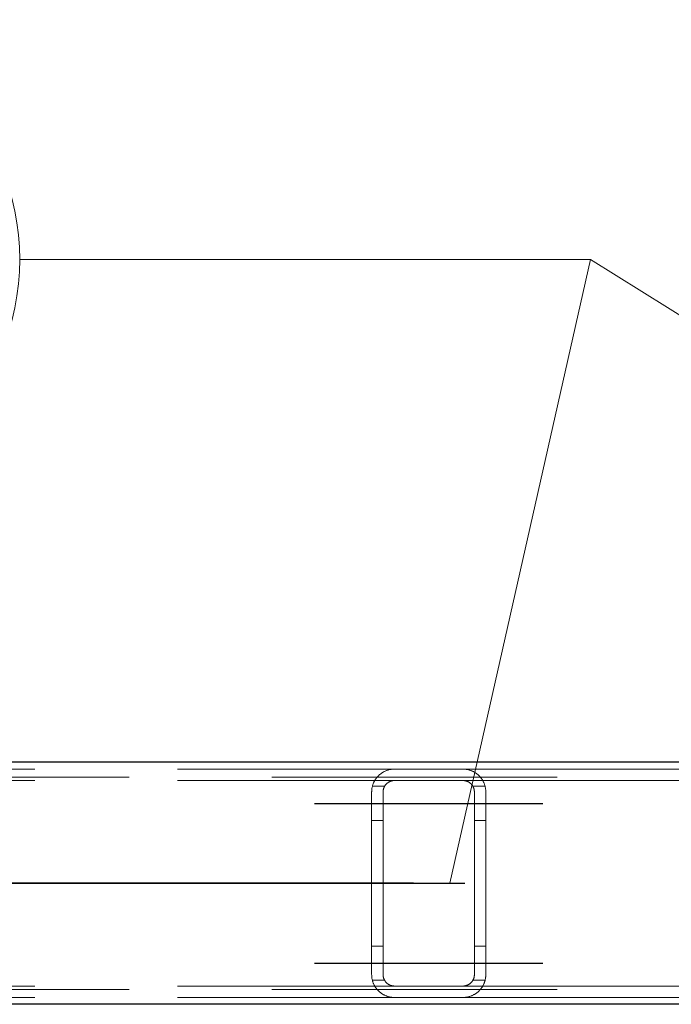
# Model space of a CAD drawing. Header units: millimetres. Extents: x -851 to 2, y 9346 to 10016.
# Tile 263 of 505: x -607.45 to -601.74, y 9760.51 to 9769.14. Entities that reach past the tile are written whole.
import ezdxf

# ---------------------------------------------------------------- set-up
doc = ezdxf.new("R2010")
doc.units = ezdxf.units.MM
doc.header["$LTSCALE"] = 10
doc.linetypes.add('HIDDEN', pattern=[0.375, 0.25, -0.125])
doc.linetypes.add('MITTE', pattern=[2, 1.25, -0.25, 0.25, -0.25])
for name, color, linetype, lineweight in [('PS_Hidden', 2, 'HIDDEN', 9), ('PS_Pos', 1, 'Continuous', 15), ('PS_Shape', 161, 'Continuous', 30), ('PS_SOLID', 7, 'Continuous', 30)]:
    doc.layers.add(name, color=color, linetype=linetype, lineweight=lineweight)
doc.layers.add('PS_Mid', color=5, linetype='MITTE')
doc.styles.add('simplex', font='simplex.shx', dxfattribs={"width": 0.75})

# ---------------------------------------------------------------- blocks, each defined once
blk = doc.blocks.new('*X547')
at = {"layer": 'PS_Hidden', "color": 2, "linetype": 'HIDDEN'}
for p, q in [((-613.5684, 9762.5749), (-604.1684, 9762.5749)), ((-604.3118, 9762.5143), (-604.3087, 9762.5174)), ((-604.3087, 9762.5174), (-604.3055, 9762.5205)), ((-604.3055, 9762.5205), (-604.3022, 9762.5235)), ((-604.3022, 9762.5235), (-604.2989, 9762.5264)), ((-604.2989, 9762.5264), (-604.2955, 9762.5293)), ((-604.2955, 9762.5293), (-604.2921, 9762.532)), ((-604.2921, 9762.532), (-604.2886, 9762.5347)), ((-604.2886, 9762.5347), (-604.2849, 9762.5374)), ((-604.2849, 9762.5374), (-604.281, 9762.5401)), ((-604.281, 9762.5401), (-604.277, 9762.5428)), ((-604.277, 9762.5428), (-604.2728, 9762.5454)), ((-604.2728, 9762.5454), (-604.2685, 9762.548)), ((-604.2685, 9762.548), (-604.264, 9762.5505)), ((-604.264, 9762.5505), (-604.2594, 9762.5529)), ((-604.2594, 9762.5529), (-604.2546, 9762.5553)), ((-604.2546, 9762.5553), (-604.2497, 9762.5575)), ((-604.2497, 9762.5575), (-604.2447, 9762.5597)), ((-604.2447, 9762.5597), (-604.2395, 9762.5618)), ((-604.2395, 9762.5618), (-604.2343, 9762.5637)), ((-604.2343, 9762.5637), (-604.2289, 9762.5655)), ((-604.2289, 9762.5655), (-604.2234, 9762.5672)), ((-604.2234, 9762.5672), (-604.2176, 9762.5687)), ((-604.2176, 9762.5687), (-604.2114, 9762.5702)), ((-604.2114, 9762.5702), (-604.2048, 9762.5715)), ((-604.2048, 9762.5715), (-604.1979, 9762.5727)), ((-604.1979, 9762.5727), (-604.1907, 9762.5736)), ((-604.1907, 9762.5736), (-604.1833, 9762.5743)), ((-604.1833, 9762.5743), (-604.1758, 9762.5748)), ((-604.1758, 9762.5748), (-604.1684, 9762.5749)), ((-604.1684, 9762.5749), (-603.5684, 9762.5749)), ((-603.5684, 9762.5749), (-594.1684, 9762.5749)), ((-603.5684, 9762.5749), (-603.5612, 9762.5748)), ((-603.5612, 9762.5748), (-603.554, 9762.5744)), ((-603.554, 9762.5744), (-603.5468, 9762.5737)), ((-603.5468, 9762.5737), (-603.5396, 9762.5728)), ((-603.5396, 9762.5728), (-603.5326, 9762.5717)), ((-603.5326, 9762.5717), (-603.5259, 9762.5703)), ((-603.5259, 9762.5703), (-603.5194, 9762.5688)), ((-603.5194, 9762.5688), (-603.5133, 9762.5671)), ((-603.5133, 9762.5671), (-603.5075, 9762.5654)), ((-603.5075, 9762.5654), (-603.502, 9762.5636)), ((-603.502, 9762.5636), (-603.4967, 9762.5616)), ((-603.4967, 9762.5616), (-603.4916, 9762.5595)), ((-603.4916, 9762.5595), (-603.4865, 9762.5574)), ((-603.4865, 9762.5574), (-603.4816, 9762.5551)), ((-603.4816, 9762.5551), (-603.4768, 9762.5527)), ((-603.4768, 9762.5527), (-603.4721, 9762.5502)), ((-603.4721, 9762.5502), (-603.4675, 9762.5476)), ((-603.4675, 9762.5476), (-603.4631, 9762.5449)), ((-603.4631, 9762.5449), (-603.4588, 9762.5422)), ((-603.4588, 9762.5422), (-603.4547, 9762.5394)), ((-603.4547, 9762.5394), (-603.4506, 9762.5365)), ((-603.4506, 9762.5365), (-603.4467, 9762.5336)), ((-603.4467, 9762.5336), (-603.4429, 9762.5306)), ((-603.4429, 9762.5306), (-603.4393, 9762.5276)), ((-603.4393, 9762.5276), (-603.4358, 9762.5246)), ((-603.4358, 9762.5246), (-603.4324, 9762.5216)), ((-603.4324, 9762.5216), (-603.4292, 9762.5185)), ((-603.4292, 9762.5185), (-603.4261, 9762.5155)), ((-486.4917, 9762.5049), (-781.6917, 9762.5049)), ((-613.5684, 9762.4749), (-604.1684, 9762.4749)), ((-604.3613, 9762.4274), (-604.36, 9762.4319)), ((-604.36, 9762.4319), (-604.3586, 9762.4365)), ((-604.3586, 9762.4365), (-604.3571, 9762.4409)), ((-604.3571, 9762.4409), (-604.3555, 9762.4454)), ((-604.3555, 9762.4454), (-604.3538, 9762.4498)), ((-604.3538, 9762.4498), (-604.352, 9762.4541)), ((-604.352, 9762.4541), (-604.3501, 9762.4583)), ((-604.3501, 9762.4583), (-604.3481, 9762.4625)), ((-604.3481, 9762.4625), (-604.3461, 9762.4667)), ((-604.3461, 9762.4667), (-604.3439, 9762.4708)), ((-604.3439, 9762.4708), (-604.3417, 9762.4748)), ((-604.3417, 9762.4748), (-604.3393, 9762.4787)), ((-604.3393, 9762.4787), (-604.3369, 9762.4826)), ((-604.3369, 9762.4826), (-604.3344, 9762.4864)), ((-604.3344, 9762.4864), (-604.3318, 9762.4901)), ((-604.3318, 9762.4901), (-604.3292, 9762.4938)), ((-604.3292, 9762.4938), (-604.3265, 9762.4974)), ((-604.3265, 9762.4974), (-604.3237, 9762.5009)), ((-604.3237, 9762.5009), (-604.3208, 9762.5044)), ((-604.3208, 9762.5044), (-604.3179, 9762.5078)), ((-604.3179, 9762.5078), (-604.3149, 9762.5111)), ((-604.3149, 9762.5111), (-604.3118, 9762.5143)), ((-604.25, 9762.4326), (-604.2514, 9762.4307)), ((-604.2487, 9762.4345), (-604.25, 9762.4326)), ((-604.2473, 9762.4363), (-604.2487, 9762.4345)), ((-604.2458, 9762.4381), (-604.2473, 9762.4363)), ((-604.2443, 9762.4399), (-604.2458, 9762.4381)), ((-604.2428, 9762.4417), (-604.2443, 9762.4399)), ((-604.2412, 9762.4434), (-604.2428, 9762.4417)), ((-604.2396, 9762.4451), (-604.2412, 9762.4434)), ((-604.2379, 9762.4468), (-604.2396, 9762.4451)), ((-604.2362, 9762.4484), (-604.2379, 9762.4468)), ((-604.2344, 9762.45), (-604.2362, 9762.4484)), ((-604.2326, 9762.4515), (-604.2344, 9762.45)), ((-604.2308, 9762.453), (-604.2326, 9762.4515)), ((-604.2289, 9762.4545), (-604.2308, 9762.453)), ((-604.2269, 9762.456), (-604.2289, 9762.4545)), ((-604.2248, 9762.4575), (-604.2269, 9762.456)), ((-604.2226, 9762.4589), (-604.2248, 9762.4575)), ((-604.2204, 9762.4603), (-604.2226, 9762.4589)), ((-604.218, 9762.4617), (-604.2204, 9762.4603)), ((-604.2156, 9762.463), (-604.218, 9762.4617)), ((-604.2132, 9762.4643), (-604.2156, 9762.463)), ((-604.2106, 9762.4655), (-604.2132, 9762.4643)), ((-604.208, 9762.4667), (-604.2106, 9762.4655)), ((-604.2053, 9762.4678), (-604.208, 9762.4667)), ((-604.2025, 9762.4689), (-604.2053, 9762.4678)), ((-604.1997, 9762.4699), (-604.2025, 9762.4689)), ((-604.1968, 9762.4708), (-604.1997, 9762.4699)), ((-604.1939, 9762.4716), (-604.1968, 9762.4708)), ((-604.1909, 9762.4723), (-604.1939, 9762.4716)), ((-604.1878, 9762.473), (-604.1909, 9762.4723)), ((-604.1847, 9762.4736), (-604.1878, 9762.473)), ((-604.1815, 9762.474), (-604.1847, 9762.4736)), ((-604.1783, 9762.4744), (-604.1815, 9762.474)), ((-604.175, 9762.4747), (-604.1783, 9762.4744)), ((-604.1717, 9762.4748), (-604.175, 9762.4747)), ((-604.1684, 9762.4749), (-604.1717, 9762.4748)), ((-603.5684, 9762.4749), (-604.1684, 9762.4749)), ((-603.5684, 9762.4749), (-594.1684, 9762.4749)), ((-603.5652, 9762.4748), (-603.5684, 9762.4749)), ((-603.5619, 9762.4747), (-603.5652, 9762.4748)), ((-603.5585, 9762.4744), (-603.5619, 9762.4747)), ((-603.5552, 9762.474), (-603.5585, 9762.4744)), ((-603.5518, 9762.4735), (-603.5552, 9762.474)), ((-603.5485, 9762.4729), (-603.5518, 9762.4735)), ((-603.5453, 9762.4722), (-603.5485, 9762.4729)), ((-603.5421, 9762.4714), (-603.5453, 9762.4722)), ((-603.5391, 9762.4705), (-603.5421, 9762.4714)), ((-603.5361, 9762.4696), (-603.5391, 9762.4705)), ((-603.5333, 9762.4686), (-603.5361, 9762.4696)), ((-603.5306, 9762.4675), (-603.5333, 9762.4686)), ((-603.528, 9762.4664), (-603.5306, 9762.4675)), ((-603.5254, 9762.4651), (-603.528, 9762.4664)), ((-603.5228, 9762.4639), (-603.5254, 9762.4651)), ((-603.5203, 9762.4625), (-603.5228, 9762.4639)), ((-603.5178, 9762.4611), (-603.5203, 9762.4625)), ((-603.5155, 9762.4596), (-603.5178, 9762.4611)), ((-603.5131, 9762.4581), (-603.5155, 9762.4596)), ((-603.5109, 9762.4566), (-603.5131, 9762.4581)), ((-603.5087, 9762.455), (-603.5109, 9762.4566)), ((-603.5066, 9762.4534), (-603.5087, 9762.455)), ((-603.5045, 9762.4518), (-603.5066, 9762.4534)), ((-603.5026, 9762.4502), (-603.5045, 9762.4518)), ((-603.5007, 9762.4485), (-603.5026, 9762.4502)), ((-603.499, 9762.4469), (-603.5007, 9762.4485)), ((-603.4973, 9762.4453), (-603.499, 9762.4469)), ((-603.4957, 9762.4436), (-603.4973, 9762.4453)), ((-603.4942, 9762.4419), (-603.4957, 9762.4436)), ((-603.4926, 9762.4402), (-603.4942, 9762.4419)), ((-603.4912, 9762.4384), (-603.4926, 9762.4402)), ((-603.4897, 9762.4367), (-603.4912, 9762.4384)), ((-603.4883, 9762.4348), (-603.4897, 9762.4367)), ((-603.487, 9762.433), (-603.4883, 9762.4348)), ((-603.4857, 9762.4311), (-603.487, 9762.433)), ((-603.4844, 9762.4292), (-603.4857, 9762.4311)), ((-603.4261, 9762.5155), (-603.4231, 9762.5124)), ((-603.4231, 9762.5124), (-603.4201, 9762.5092)), ((-603.4201, 9762.5092), (-603.4172, 9762.5059)), ((-603.4172, 9762.5059), (-603.4144, 9762.5025)), ((-603.4144, 9762.5025), (-603.4116, 9762.4991)), ((-603.4116, 9762.4991), (-603.4089, 9762.4955)), ((-603.4089, 9762.4955), (-603.4062, 9762.492)), ((-603.4062, 9762.492), (-603.4037, 9762.4883)), ((-603.4037, 9762.4883), (-603.4011, 9762.4846)), ((-603.4011, 9762.4846), (-603.3987, 9762.4807)), ((-603.3987, 9762.4807), (-603.3963, 9762.4769)), ((-603.3963, 9762.4769), (-603.3941, 9762.4729)), ((-603.3941, 9762.4729), (-603.3919, 9762.4689)), ((-603.3919, 9762.4689), (-603.3898, 9762.4649)), ((-603.3898, 9762.4649), (-603.3877, 9762.4607)), ((-603.3877, 9762.4607), (-603.3858, 9762.4566)), ((-603.3858, 9762.4566), (-603.384, 9762.4523)), ((-603.384, 9762.4523), (-603.3822, 9762.448)), ((-603.3822, 9762.448), (-603.3806, 9762.4437)), ((-603.3806, 9762.4437), (-603.379, 9762.4393)), ((-603.379, 9762.4393), (-603.3776, 9762.4348)), ((-603.3776, 9762.4348), (-603.3762, 9762.4303)), ((-604.3684, 9762.3749), (-604.3683, 9762.3798)), ((-604.3684, 9760.7749), (-604.3684, 9762.3749)), ((-604.3683, 9762.3798), (-604.3681, 9762.3846)), ((-604.3681, 9762.3846), (-604.3678, 9762.3895)), ((-604.3678, 9762.3895), (-604.3674, 9762.3943)), ((-604.3674, 9762.3943), (-604.3669, 9762.3991)), ((-604.3669, 9762.3991), (-604.3662, 9762.4039)), ((-604.3662, 9762.4039), (-604.3655, 9762.4087)), ((-604.3655, 9762.4087), (-604.3646, 9762.4134)), ((-604.3646, 9762.4134), (-604.3636, 9762.4181)), ((-604.3636, 9762.4181), (-604.3625, 9762.4227)), ((-604.3625, 9762.4227), (-604.3613, 9762.4274)), ((-604.255, 9762.4249), (-604.362, 9762.4249)), ((-604.2683, 9762.3771), (-604.2684, 9762.3749)), ((-604.2684, 9762.3749), (-604.2684, 9762.3749)), ((-604.2684, 9762.3749), (-604.2684, 9760.7749)), ((-604.2681, 9762.3816), (-604.2683, 9762.3793)), ((-604.2683, 9762.3793), (-604.2683, 9762.3771)), ((-604.268, 9762.3838), (-604.2681, 9762.3816)), ((-604.2677, 9762.386), (-604.268, 9762.3838)), ((-604.2675, 9762.3883), (-604.2677, 9762.386)), ((-604.2671, 9762.3905), (-604.2675, 9762.3883)), ((-604.2668, 9762.3927), (-604.2671, 9762.3905)), ((-604.2663, 9762.3949), (-604.2668, 9762.3927)), ((-604.2658, 9762.3972), (-604.2663, 9762.3949)), ((-604.2653, 9762.3994), (-604.2658, 9762.3972)), ((-604.2647, 9762.4016), (-604.2653, 9762.3994)), ((-604.2641, 9762.4038), (-604.2647, 9762.4016)), ((-604.2634, 9762.4059), (-604.2641, 9762.4038)), ((-604.2627, 9762.4081), (-604.2634, 9762.4059)), ((-604.2619, 9762.4103), (-604.2627, 9762.4081)), ((-604.2611, 9762.4124), (-604.2619, 9762.4103)), ((-604.2602, 9762.4145), (-604.2611, 9762.4124)), ((-604.2593, 9762.4166), (-604.2602, 9762.4145)), ((-604.2583, 9762.4187), (-604.2593, 9762.4166)), ((-604.2572, 9762.4207), (-604.2583, 9762.4187)), ((-604.2562, 9762.4228), (-604.2572, 9762.4207)), ((-604.255, 9762.4248), (-604.2562, 9762.4228)), ((-604.2539, 9762.4268), (-604.255, 9762.4248)), ((-604.2526, 9762.4287), (-604.2539, 9762.4268)), ((-604.2514, 9762.4307), (-604.2526, 9762.4287)), ((-603.4832, 9762.4273), (-603.4844, 9762.4292)), ((-603.482, 9762.4253), (-603.4832, 9762.4273)), ((-603.4809, 9762.4234), (-603.482, 9762.4253)), ((-603.3747, 9762.4249), (-603.4818, 9762.4249)), ((-603.4798, 9762.4214), (-603.4809, 9762.4234)), ((-603.4788, 9762.4194), (-603.4798, 9762.4214)), ((-603.4778, 9762.4173), (-603.4788, 9762.4194)), ((-603.4769, 9762.4153), (-603.4778, 9762.4173)), ((-603.476, 9762.4132), (-603.4769, 9762.4153)), ((-603.4752, 9762.4111), (-603.476, 9762.4132)), ((-603.4744, 9762.409), (-603.4752, 9762.4111)), ((-603.4736, 9762.4069), (-603.4744, 9762.409)), ((-603.473, 9762.4048), (-603.4736, 9762.4069)), ((-603.4723, 9762.4027), (-603.473, 9762.4048)), ((-603.4717, 9762.4005), (-603.4723, 9762.4027)), ((-603.4712, 9762.3984), (-603.4717, 9762.4005)), ((-603.4707, 9762.3962), (-603.4712, 9762.3984)), ((-603.4702, 9762.3941), (-603.4707, 9762.3962)), ((-603.4699, 9762.3919), (-603.4702, 9762.3941)), ((-603.4695, 9762.3898), (-603.4699, 9762.3919)), ((-603.4692, 9762.3876), (-603.4695, 9762.3898)), ((-603.4689, 9762.3855), (-603.4692, 9762.3876)), ((-603.4687, 9762.3833), (-603.4689, 9762.3855)), ((-603.4686, 9762.3812), (-603.4687, 9762.3833)), ((-603.4685, 9762.3791), (-603.4686, 9762.3812)), ((-603.4684, 9762.377), (-603.4685, 9762.3791)), ((-603.4684, 9762.3749), (-603.4684, 9762.377)), ((-603.4684, 9760.7749), (-603.4684, 9762.3749)), ((-603.3762, 9762.4303), (-603.375, 9762.4258)), ((-603.375, 9762.4258), (-603.3739, 9762.4213)), ((-603.3739, 9762.4213), (-603.3728, 9762.4167)), ((-603.3728, 9762.4167), (-603.3719, 9762.4121)), ((-603.3719, 9762.4121), (-603.3711, 9762.4075)), ((-603.3711, 9762.4075), (-603.3704, 9762.4028)), ((-603.3704, 9762.4028), (-603.3698, 9762.3982)), ((-603.3698, 9762.3982), (-603.3693, 9762.3935)), ((-603.3693, 9762.3935), (-603.3689, 9762.3889)), ((-603.3689, 9762.3889), (-603.3686, 9762.3842)), ((-603.3686, 9762.3842), (-603.3684, 9762.3795)), ((-603.3684, 9762.3795), (-603.3684, 9762.3749)), ((-603.3684, 9762.3749), (-603.3684, 9762.3749)), ((-603.3684, 9762.3749), (-603.3684, 9760.7749)), ((-604.2684, 9762.1249), (-604.3684, 9762.1249)), ((-603.3684, 9762.1249), (-603.4684, 9762.1249)), ((-604.2684, 9761.0249), (-604.3684, 9761.0249)), ((-603.3684, 9761.0249), (-603.4684, 9761.0249)), ((-604.3683, 9760.77), (-604.3684, 9760.7749)), ((-604.3681, 9760.7651), (-604.3683, 9760.77)), ((-604.3678, 9760.7603), (-604.3681, 9760.7651)), ((-604.3674, 9760.7555), (-604.3678, 9760.7603)), ((-604.3669, 9760.7506), (-604.3674, 9760.7555)), ((-604.3662, 9760.7459), (-604.3669, 9760.7506)), ((-604.3655, 9760.7411), (-604.3662, 9760.7459)), ((-604.3646, 9760.7364), (-604.3655, 9760.7411)), ((-604.3636, 9760.7317), (-604.3646, 9760.7364)), ((-604.3625, 9760.727), (-604.3636, 9760.7317)), ((-604.3613, 9760.7224), (-604.3625, 9760.727)), ((-604.255, 9760.7249), (-604.362, 9760.7249)), ((-604.36, 9760.7179), (-604.3613, 9760.7224)), ((-604.3586, 9760.7133), (-604.36, 9760.7179)), ((-604.3571, 9760.7088), (-604.3586, 9760.7133)), ((-604.3555, 9760.7044), (-604.3571, 9760.7088)), ((-604.2684, 9760.7749), (-604.2683, 9760.7727)), ((-604.2683, 9760.7727), (-604.2683, 9760.7705)), ((-604.2683, 9760.7705), (-604.2681, 9760.7682)), ((-604.2681, 9760.7682), (-604.268, 9760.766)), ((-604.268, 9760.766), (-604.2677, 9760.7638)), ((-604.2677, 9760.7638), (-604.2675, 9760.7615)), ((-604.2675, 9760.7615), (-604.2671, 9760.7593)), ((-604.2671, 9760.7593), (-604.2668, 9760.7571)), ((-604.2668, 9760.7571), (-604.2663, 9760.7549)), ((-604.2663, 9760.7549), (-604.2658, 9760.7526)), ((-604.2658, 9760.7526), (-604.2653, 9760.7504)), ((-604.2653, 9760.7504), (-604.2647, 9760.7482)), ((-604.2647, 9760.7482), (-604.2641, 9760.746)), ((-604.2641, 9760.746), (-604.2634, 9760.7439)), ((-604.2634, 9760.7439), (-604.2627, 9760.7417)), ((-604.2627, 9760.7417), (-604.2619, 9760.7395)), ((-604.2619, 9760.7395), (-604.2611, 9760.7374)), ((-604.2611, 9760.7374), (-604.2602, 9760.7353)), ((-604.2602, 9760.7353), (-604.2593, 9760.7332)), ((-604.2593, 9760.7332), (-604.2583, 9760.7311)), ((-604.2583, 9760.7311), (-604.2572, 9760.729)), ((-604.2572, 9760.729), (-604.2562, 9760.727)), ((-604.2562, 9760.727), (-604.255, 9760.725)), ((-604.255, 9760.725), (-604.2539, 9760.723)), ((-604.2539, 9760.723), (-604.2526, 9760.721)), ((-604.2526, 9760.721), (-604.2514, 9760.7191)), ((-604.2514, 9760.7191), (-604.25, 9760.7172)), ((-604.25, 9760.7172), (-604.2487, 9760.7153)), ((-604.2487, 9760.7153), (-604.2473, 9760.7135)), ((-604.2473, 9760.7135), (-604.2458, 9760.7116)), ((-604.2458, 9760.7116), (-604.2443, 9760.7099)), ((-604.2443, 9760.7099), (-604.2428, 9760.7081)), ((-604.2428, 9760.7081), (-604.2412, 9760.7064)), ((-604.2412, 9760.7064), (-604.2396, 9760.7047)), ((-603.4973, 9760.7045), (-603.4957, 9760.7062)), ((-603.4957, 9760.7062), (-603.4942, 9760.7079)), ((-603.4942, 9760.7079), (-603.4926, 9760.7096)), ((-603.4926, 9760.7096), (-603.4912, 9760.7114)), ((-603.4912, 9760.7114), (-603.4897, 9760.7131)), ((-603.4897, 9760.7131), (-603.4883, 9760.715)), ((-603.4883, 9760.715), (-603.487, 9760.7168)), ((-603.487, 9760.7168), (-603.4857, 9760.7187)), ((-603.4857, 9760.7187), (-603.4844, 9760.7206)), ((-603.4844, 9760.7206), (-603.4832, 9760.7225)), ((-603.4832, 9760.7225), (-603.482, 9760.7245)), ((-603.482, 9760.7245), (-603.4809, 9760.7264)), ((-603.3747, 9760.7249), (-603.4818, 9760.7249)), ((-603.4809, 9760.7264), (-603.4798, 9760.7284)), ((-603.4798, 9760.7284), (-603.4788, 9760.7304)), ((-603.4788, 9760.7304), (-603.4778, 9760.7325)), ((-603.4778, 9760.7325), (-603.4769, 9760.7345)), ((-603.4769, 9760.7345), (-603.476, 9760.7366)), ((-603.476, 9760.7366), (-603.4752, 9760.7387)), ((-603.4752, 9760.7387), (-603.4744, 9760.7408)), ((-603.4744, 9760.7408), (-603.4736, 9760.7429)), ((-603.4736, 9760.7429), (-603.473, 9760.745)), ((-603.473, 9760.745), (-603.4723, 9760.7471)), ((-603.4723, 9760.7471), (-603.4717, 9760.7493)), ((-603.4717, 9760.7493), (-603.4712, 9760.7514)), ((-603.4712, 9760.7514), (-603.4707, 9760.7536)), ((-603.4707, 9760.7536), (-603.4702, 9760.7557)), ((-603.4702, 9760.7557), (-603.4699, 9760.7579)), ((-603.4699, 9760.7579), (-603.4695, 9760.76)), ((-603.4695, 9760.76), (-603.4692, 9760.7622)), ((-603.4692, 9760.7622), (-603.4689, 9760.7643)), ((-603.4689, 9760.7643), (-603.4687, 9760.7664)), ((-603.4687, 9760.7664), (-603.4686, 9760.7686)), ((-603.4686, 9760.7686), (-603.4685, 9760.7707)), ((-603.4685, 9760.7707), (-603.4684, 9760.7728)), ((-603.4684, 9760.7728), (-603.4684, 9760.7749)), ((-603.3806, 9760.7061), (-603.3822, 9760.7018)), ((-603.379, 9760.7105), (-603.3806, 9760.7061)), ((-603.3776, 9760.715), (-603.379, 9760.7105)), ((-603.3762, 9760.7194), (-603.3776, 9760.715)), ((-603.375, 9760.724), (-603.3762, 9760.7194)), ((-603.3739, 9760.7285), (-603.375, 9760.724)), ((-603.3728, 9760.7331), (-603.3739, 9760.7285)), ((-603.3719, 9760.7377), (-603.3728, 9760.7331)), ((-603.3711, 9760.7423), (-603.3719, 9760.7377)), ((-603.3704, 9760.7469), (-603.3711, 9760.7423)), ((-603.3698, 9760.7516), (-603.3704, 9760.7469)), ((-603.3693, 9760.7563), (-603.3698, 9760.7516)), ((-603.3689, 9760.7609), (-603.3693, 9760.7563)), ((-603.3686, 9760.7656), (-603.3689, 9760.7609)), ((-603.3684, 9760.7702), (-603.3686, 9760.7656)), ((-603.3684, 9760.7749), (-603.3684, 9760.7702)), ((-486.4917, 9760.6449), (-781.6917, 9760.6449)), ((-613.5684, 9760.6749), (-604.1684, 9760.6749)), ((-604.3538, 9760.7), (-604.3555, 9760.7044)), ((-604.352, 9760.6957), (-604.3538, 9760.7)), ((-604.3501, 9760.6915), (-604.352, 9760.6957)), ((-604.3481, 9760.6872), (-604.3501, 9760.6915)), ((-604.3461, 9760.6831), (-604.3481, 9760.6872)), ((-604.3439, 9760.679), (-604.3461, 9760.6831)), ((-604.3417, 9760.675), (-604.3439, 9760.679)), ((-604.3393, 9760.6711), (-604.3417, 9760.675)), ((-604.3369, 9760.6672), (-604.3393, 9760.6711)), ((-604.3344, 9760.6634), (-604.3369, 9760.6672)), ((-604.3318, 9760.6597), (-604.3344, 9760.6634)), ((-604.3292, 9760.656), (-604.3318, 9760.6597)), ((-604.3265, 9760.6524), (-604.3292, 9760.656)), ((-604.3237, 9760.6489), (-604.3265, 9760.6524)), ((-604.3208, 9760.6454), (-604.3237, 9760.6489)), ((-604.3179, 9760.642), (-604.3208, 9760.6454)), ((-604.3149, 9760.6387), (-604.3179, 9760.642)), ((-604.3118, 9760.6355), (-604.3149, 9760.6387)), ((-604.3087, 9760.6323), (-604.3118, 9760.6355)), ((-604.3055, 9760.6293), (-604.3087, 9760.6323)), ((-604.3022, 9760.6263), (-604.3055, 9760.6293)), ((-604.2989, 9760.6234), (-604.3022, 9760.6263)), ((-604.2955, 9760.6205), (-604.2989, 9760.6234)), ((-604.2921, 9760.6178), (-604.2955, 9760.6205)), ((-604.2396, 9760.7047), (-604.2379, 9760.703)), ((-604.2379, 9760.703), (-604.2362, 9760.7014)), ((-604.2362, 9760.7014), (-604.2344, 9760.6998)), ((-604.2344, 9760.6998), (-604.2326, 9760.6983)), ((-604.2326, 9760.6983), (-604.2308, 9760.6968)), ((-604.2308, 9760.6968), (-604.2289, 9760.6953)), ((-604.2289, 9760.6953), (-604.2269, 9760.6938)), ((-604.2269, 9760.6938), (-604.2248, 9760.6923)), ((-604.2248, 9760.6923), (-604.2226, 9760.6909)), ((-604.2226, 9760.6909), (-604.2204, 9760.6895)), ((-604.2204, 9760.6895), (-604.218, 9760.6881)), ((-604.218, 9760.6881), (-604.2156, 9760.6868)), ((-604.2156, 9760.6868), (-604.2132, 9760.6855)), ((-604.2132, 9760.6855), (-604.2106, 9760.6843)), ((-604.2106, 9760.6843), (-604.208, 9760.6831)), ((-604.208, 9760.6831), (-604.2053, 9760.682)), ((-604.2053, 9760.682), (-604.2025, 9760.6809)), ((-604.2025, 9760.6809), (-604.1997, 9760.6799)), ((-604.1997, 9760.6799), (-604.1968, 9760.679)), ((-604.1968, 9760.679), (-604.1939, 9760.6782)), ((-604.1939, 9760.6782), (-604.1909, 9760.6775)), ((-604.1909, 9760.6775), (-604.1878, 9760.6768)), ((-604.1878, 9760.6768), (-604.1847, 9760.6762)), ((-604.1847, 9760.6762), (-604.1815, 9760.6758)), ((-604.1815, 9760.6758), (-604.1783, 9760.6754)), ((-604.1783, 9760.6754), (-604.175, 9760.6751)), ((-604.175, 9760.6751), (-604.1717, 9760.675)), ((-604.1717, 9760.675), (-604.1684, 9760.6749)), ((-604.1684, 9760.6749), (-603.5684, 9760.6749)), ((-604.1684, 9760.6749), (-604.1684, 9760.6749)), ((-603.5684, 9760.6749), (-603.5652, 9760.675)), ((-603.5684, 9760.6749), (-594.1684, 9760.6749)), ((-603.5652, 9760.675), (-603.5619, 9760.6751)), ((-603.5619, 9760.6751), (-603.5585, 9760.6754)), ((-603.5585, 9760.6754), (-603.5552, 9760.6758)), ((-603.5552, 9760.6758), (-603.5518, 9760.6763)), ((-603.5518, 9760.6763), (-603.5485, 9760.6769)), ((-603.5485, 9760.6769), (-603.5453, 9760.6776)), ((-603.5453, 9760.6776), (-603.5421, 9760.6784)), ((-603.5421, 9760.6784), (-603.5391, 9760.6793)), ((-603.5391, 9760.6793), (-603.5361, 9760.6802)), ((-603.5361, 9760.6802), (-603.5333, 9760.6812)), ((-603.5333, 9760.6812), (-603.5306, 9760.6823)), ((-603.5306, 9760.6823), (-603.528, 9760.6834)), ((-603.528, 9760.6834), (-603.5254, 9760.6846)), ((-603.5254, 9760.6846), (-603.5228, 9760.6859)), ((-603.5228, 9760.6859), (-603.5203, 9760.6873)), ((-603.5203, 9760.6873), (-603.5178, 9760.6887)), ((-603.5178, 9760.6887), (-603.5155, 9760.6902)), ((-603.5155, 9760.6902), (-603.5131, 9760.6917)), ((-603.5131, 9760.6917), (-603.5109, 9760.6932)), ((-603.5109, 9760.6932), (-603.5087, 9760.6948)), ((-603.5087, 9760.6948), (-603.5066, 9760.6964)), ((-603.5066, 9760.6964), (-603.5045, 9760.698)), ((-603.5045, 9760.698), (-603.5026, 9760.6996)), ((-603.5026, 9760.6996), (-603.5007, 9760.7013)), ((-603.5007, 9760.7013), (-603.499, 9760.7029)), ((-603.499, 9760.7029), (-603.4973, 9760.7045)), ((-603.4393, 9760.6222), (-603.4429, 9760.6192)), ((-603.4358, 9760.6252), (-603.4393, 9760.6222)), ((-603.4324, 9760.6282), (-603.4358, 9760.6252)), ((-603.4292, 9760.6313), (-603.4324, 9760.6282)), ((-603.4261, 9760.6343), (-603.4292, 9760.6313)), ((-603.4231, 9760.6374), (-603.4261, 9760.6343)), ((-603.4201, 9760.6406), (-603.4231, 9760.6374)), ((-603.4172, 9760.6439), (-603.4201, 9760.6406)), ((-603.4144, 9760.6473), (-603.4172, 9760.6439)), ((-603.4116, 9760.6507), (-603.4144, 9760.6473)), ((-603.4089, 9760.6542), (-603.4116, 9760.6507)), ((-603.4062, 9760.6578), (-603.4089, 9760.6542)), ((-603.4037, 9760.6615), (-603.4062, 9760.6578)), ((-603.4011, 9760.6652), (-603.4037, 9760.6615)), ((-603.3987, 9760.669), (-603.4011, 9760.6652)), ((-603.3963, 9760.6729), (-603.3987, 9760.669)), ((-603.3941, 9760.6769), (-603.3963, 9760.6729)), ((-603.3919, 9760.6809), (-603.3941, 9760.6769)), ((-603.3898, 9760.6849), (-603.3919, 9760.6809)), ((-603.3877, 9760.6891), (-603.3898, 9760.6849)), ((-603.3858, 9760.6932), (-603.3877, 9760.6891)), ((-603.384, 9760.6975), (-603.3858, 9760.6932)), ((-603.3822, 9760.7018), (-603.384, 9760.6975)), ((-613.5684, 9760.5749), (-604.1684, 9760.5749)), ((-604.2886, 9760.6151), (-604.2921, 9760.6178)), ((-604.2849, 9760.6124), (-604.2886, 9760.6151)), ((-604.281, 9760.6097), (-604.2849, 9760.6124)), ((-604.277, 9760.607), (-604.281, 9760.6097)), ((-604.2728, 9760.6044), (-604.277, 9760.607)), ((-604.2685, 9760.6018), (-604.2728, 9760.6044)), ((-604.264, 9760.5993), (-604.2685, 9760.6018)), ((-604.2594, 9760.5969), (-604.264, 9760.5993)), ((-604.2546, 9760.5945), (-604.2594, 9760.5969)), ((-604.2497, 9760.5922), (-604.2546, 9760.5945)), ((-604.2447, 9760.5901), (-604.2497, 9760.5922)), ((-604.2395, 9760.588), (-604.2447, 9760.5901)), ((-604.2343, 9760.5861), (-604.2395, 9760.588)), ((-604.2289, 9760.5843), (-604.2343, 9760.5861)), ((-604.2234, 9760.5826), (-604.2289, 9760.5843)), ((-604.2176, 9760.5811), (-604.2234, 9760.5826)), ((-604.2114, 9760.5796), (-604.2176, 9760.5811)), ((-604.2048, 9760.5783), (-604.2114, 9760.5796)), ((-604.1979, 9760.5771), (-604.2048, 9760.5783)), ((-604.1907, 9760.5762), (-604.1979, 9760.5771)), ((-604.1833, 9760.5755), (-604.1907, 9760.5762)), ((-604.1758, 9760.575), (-604.1833, 9760.5755)), ((-604.1684, 9760.5749), (-604.1758, 9760.575)), ((-603.5684, 9760.5749), (-604.1684, 9760.5749)), ((-603.5612, 9760.575), (-603.5684, 9760.5749)), ((-603.5684, 9760.5749), (-594.1684, 9760.5749)), ((-603.554, 9760.5754), (-603.5612, 9760.575)), ((-603.5468, 9760.5761), (-603.554, 9760.5754)), ((-603.5396, 9760.577), (-603.5468, 9760.5761)), ((-603.5326, 9760.5781), (-603.5396, 9760.577)), ((-603.5259, 9760.5795), (-603.5326, 9760.5781)), ((-603.5194, 9760.581), (-603.5259, 9760.5795)), ((-603.5133, 9760.5826), (-603.5194, 9760.581)), ((-603.5075, 9760.5844), (-603.5133, 9760.5826)), ((-603.502, 9760.5862), (-603.5075, 9760.5844)), ((-603.4967, 9760.5882), (-603.502, 9760.5862)), ((-603.4916, 9760.5902), (-603.4967, 9760.5882)), ((-603.4865, 9760.5924), (-603.4916, 9760.5902)), ((-603.4816, 9760.5947), (-603.4865, 9760.5924)), ((-603.4768, 9760.5971), (-603.4816, 9760.5947)), ((-603.4721, 9760.5996), (-603.4768, 9760.5971)), ((-603.4675, 9760.6022), (-603.4721, 9760.5996)), ((-603.4631, 9760.6049), (-603.4675, 9760.6022)), ((-603.4588, 9760.6076), (-603.4631, 9760.6049)), ((-603.4547, 9760.6104), (-603.4588, 9760.6076)), ((-603.4506, 9760.6133), (-603.4547, 9760.6104)), ((-603.4467, 9760.6162), (-603.4506, 9760.6133)), ((-603.4429, 9760.6192), (-603.4467, 9760.6162))]:
    blk.add_line(p, q, dxfattribs=at)
at = {"layer": 'PS_Mid', "color": 5, "linetype": 'MITTE'}
for p, q in [((-604.8684, 9762.2749), (-603.7684, 9762.2749)), ((-604.8684, 9762.2749), (-603.7684, 9762.2749)), ((-603.9684, 9762.2749), (-602.8684, 9762.2749)), ((-603.9684, 9762.2749), (-602.8684, 9762.2749)), ((-484.0025, 9761.5749), (-784.1809, 9761.5749)), ((-636.0525, 9761.5749), (-581.6843, 9761.5749)), ((-603.8684, 9761.5749), (-603.8684, 9761.5749)), ((-604.8684, 9760.8749), (-603.7684, 9760.8749)), ((-604.8684, 9760.8749), (-603.7684, 9760.8749)), ((-603.9684, 9760.8749), (-602.8684, 9760.8749)), ((-603.9684, 9760.8749), (-602.8684, 9760.8749))]:
    blk.add_line(p, q, dxfattribs=at)
at = {"layer": 'PS_SOLID', "color": 7, "linetype": 'Continuous'}
for p, q in [((-486.4917, 9762.6349), (-781.6917, 9762.6349)), ((-486.4917, 9760.5149), (-781.6917, 9760.5149))]:
    blk.add_line(p, q, dxfattribs=at)
blk = doc.blocks.new('*X1308')
at = {"color": 1}
for p in [(-607.4521, 9767.0394), (-593.683, 9761.5749)]:
    blk.add_line(p, (-602.4521, 9767.0394), dxfattribs=at)
blk = doc.blocks.new('*X1309')
at = {"color": 1}
for p, q in [((-615.3378, 9769.1394), (-609.5521, 9769.1394)), ((-607.4521, 9767.0394), (-602.4521, 9767.0394)), ((-603.683, 9761.5749), (-602.4521, 9767.0394)), ((-615.3378, 9764.9394), (-609.5521, 9764.9394))]:
    blk.add_line(p, q, dxfattribs=at)
for centre, start, end in [((-615.3378, 9767.0394), 90, 270), ((-609.5521, 9767.0394), 270, 90)]:
    blk.add_arc(centre, 2.1, start, end, dxfattribs=at)
at = {"color": 30, "style": 'simplex', "width": 0.75}
blk.add_text('590', height=3, dxfattribs=at).set_placement((-615.3378, 9765.5394))

msp = doc.modelspace()

# ---------------------------------------------------------------- block references
at = {"layer": 'PS_Pos'}
for name in ['*X1308', '*X1309']:
    msp.add_blockref(name, (0, 0), dxfattribs=at)
at = {"layer": 'PS_Shape', "color": 31}
msp.add_blockref('*X547', (0, 0), dxfattribs=at)

doc.saveas('drawing.dxf')
